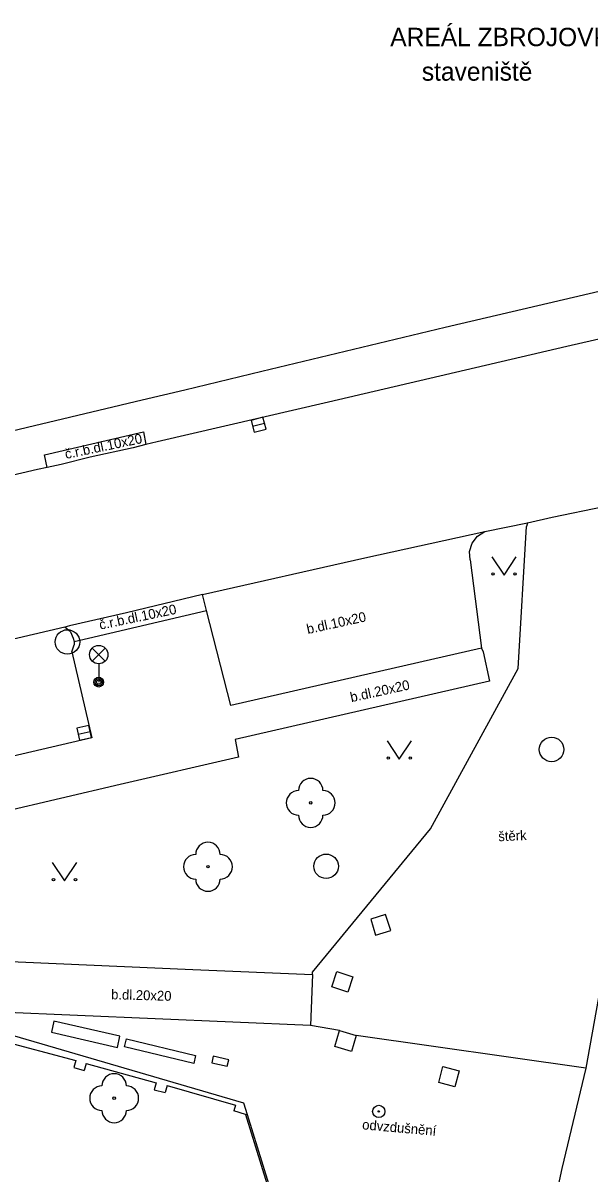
# Model space of a CAD drawing. Extents: x -596229 to -595156, y -1161237 to -1159376.
# Drawn here: x -596108.49 to -596085.33, y -1160090.29 to -1160043.29 of the extents above; entities that cross this region are included whole.
import ezdxf

# ---------------------------------------------------------------- set-up
doc = ezdxf.new("R2010")
doc.units = 0
for name, color, linetype in [('Level 22', 7, 'Continuous'), ('Level 25', 7, 'Continuous'), ('Level 27', 7, 'Continuous'), ('Level 33', 7, 'Continuous'), ('Level 36', 7, 'Continuous'), ('silnoproud - povrch.  znaky a  RIS  skut. velikost', 7, 'Continuous'), ('TM - chodniky - VP', 7, 'Continuous'), ('TM - dolni hrana svahu', 7, 'Continuous'), ('TM - komunikace - VP', 7, 'Continuous'), ('TM - plot drateny_ kovovy - VP', 7, 'Continuous'), ('TM - podezdivka plotu - VP', 7, 'Continuous'), ('TM - popis objektu', 7, 'Continuous'), ('TM - popis povrchu', 7, 'Continuous'), ('TM - poznamka', 7, 'Continuous'), ('TM - rozhrani mezi zpev. plochami mezi sebou - VP', 7, 'Continuous'), ('TM - rozhrani ploch obecne - VP', 7, 'Continuous')]:
    doc.layers.add(name, color=color, linetype=linetype)

msp = doc.modelspace()

# ---------------------------------------------------------------- linework, layer by layer
at = {"layer": 'Level 22'}
for centre in [(-596096.74, -1160075.14), (-596100.94, -1160077.75), (-596104.77, -1160087.2)]:
    msp.add_circle(centre, 0.05, dxfattribs=at)
for centre, start, end in [((-596096.74, -1160074.64), 0, 180), ((-596097.24, -1160075.14), 90, 270), ((-596096.24, -1160075.14), 270, 90), ((-596096.74, -1160075.64), 180, 0), ((-596100.94, -1160077.25), 0, 180), ((-596101.44, -1160077.75), 90, 270), ((-596100.44, -1160077.75), 270, 90), ((-596100.94, -1160078.25), 180, 0), ((-596104.77, -1160086.7), 0, 180), ((-596105.27, -1160087.2), 90, 270), ((-596104.27, -1160087.2), 270, 90), ((-596104.77, -1160087.7), 180, 0)]:
    msp.add_arc(centre, 0.5, start, end, dxfattribs=at)
at = {"layer": 'Level 25'}
for radius in [0.25, 0.0303]:
    msp.add_circle((-596093.96, -1160087.74), radius, dxfattribs=at)
at = {"layer": 'Level 27'}
for p, q in [((-596099.112, -1160059.763), (-596098.628, -1160059.637)), ((-596106.244, -1160072.334), (-596105.756, -1160072.226))]:
    msp.add_line(p, q, dxfattribs=at)
for points in [[(-596099.05, -1160060.005), (-596098.565, -1160059.88), (-596098.69, -1160059.395), (-596099.175, -1160059.52)], [(-596106.19, -1160072.578), (-596105.702, -1160072.47), (-596105.81, -1160071.982), (-596106.298, -1160072.09)]]:
    msp.add_lwpolyline(points, close=True, dxfattribs=at)
for centre in [(-596106.68, -1160068.57), (-596086.9, -1160072.96), (-596096.11, -1160077.73)]:
    msp.add_circle(centre, 0.5, dxfattribs=at)
at = {"layer": 'Level 33'}
for p, q in [((-596105.665, -1160069.35), (-596105.135, -1160068.82)), ((-596105.665, -1160068.82), (-596105.135, -1160069.35)), ((-596105.4, -1160069.46), (-596105.4, -1160070.21))]:
    msp.add_line(p, q, dxfattribs=at)
for centre, radius in [((-596105.4, -1160069.085), 0.375), ((-596105.4, -1160070.21), 0.2), ((-596105.4, -1160070.21), 0.145), ((-596105.4, -1160070.21), 0.0876)]:
    msp.add_circle(centre, radius, dxfattribs=at)
at = {"layer": 'Level 36'}
for points in [[(-596089.34, -1160065.09), (-596088.84, -1160065.84), (-596088.34, -1160065.09)], [(-596093.62, -1160072.61), (-596093.12, -1160073.36), (-596092.62, -1160072.61)], [(-596107.3, -1160077.58), (-596106.8, -1160078.33), (-596106.3, -1160077.58)]]:
    msp.add_lwpolyline(points, dxfattribs=at)
for centre in [(-596089.29, -1160065.79), (-596088.391, -1160065.79), (-596093.57, -1160073.31), (-596092.671, -1160073.31), (-596107.25, -1160078.28), (-596106.351, -1160078.28)]:
    msp.add_circle(centre, 0.05, dxfattribs=at)
at = {"layer": 'silnoproud - povrch.  znaky a  RIS  skut. velikost'}
for points in [[(-596107.23, -1160084.06), (-596107.33, -1160084.51)], [(-596104.54, -1160084.67), (-596107.23, -1160084.06)], [(-596107.33, -1160084.51), (-596104.64, -1160085.13)], [(-596104.64, -1160085.13), (-596104.54, -1160084.67)], [(-596104.35, -1160085.1), (-596104.27, -1160084.78)], [(-596101.52, -1160085.78), (-596104.35, -1160085.1)], [(-596104.27, -1160084.78), (-596101.45, -1160085.46)], [(-596101.45, -1160085.46), (-596101.52, -1160085.78)], [(-596100.72, -1160085.49), (-596100.78, -1160085.75)], [(-596100.09, -1160085.63), (-596100.72, -1160085.49)], [(-596100.15, -1160085.89), (-596100.09, -1160085.63)], [(-596100.78, -1160085.75), (-596100.15, -1160085.89)]]:
    msp.add_lwpolyline(points, dxfattribs=at)
at = {"layer": 'TM - chodniky - VP'}
for points in [[(-596089.69, -1160068.97), (-596089.43, -1160070.17), (-596099.83, -1160072.55), (-596099.69, -1160073.27), (-596104.53, -1160074.39), (-596111.85, -1160076.11), (-596119.65, -1160077.91), (-596127.45, -1160079.66), (-596130.39, -1160080.29)], [(-596089.76, -1160068.82), (-596089.69, -1160068.97)], [(-596132.4, -1160080.72), (-596132.13, -1160082.05), (-596112.74, -1160081.46), (-596101.55, -1160081.94), (-596096.67, -1160082.15)], [(-596096.67, -1160082.15), (-596096.75, -1160084.23)], [(-596096.75, -1160084.23), (-596112.63, -1160083.55)]]:
    msp.add_lwpolyline(points, dxfattribs=at)
at = {"layer": 'TM - dolni hrana svahu'}
for points in [[(-596079.68, -1160066.08), (-596081.23, -1160068.11), (-596083.74, -1160074.95), (-596084.24, -1160078.91), (-596085.5, -1160085.98)], [(-596085.5, -1160085.98), (-596086.48, -1160090.07), (-596087.83, -1160096.33)]]:
    msp.add_lwpolyline(points, dxfattribs=at)
at = {"layer": 'TM - komunikace - VP'}
for points in [[(-596076.22, -1160054.21), (-596086.28, -1160056.5)], [(-596086.28, -1160056.5), (-596096.01, -1160058.78)], [(-596096.01, -1160058.78), (-596103.02, -1160060.4), (-596103.47, -1160060.51)], [(-596103.47, -1160060.51), (-596104, -1160060.64), (-596105.75, -1160061.03), (-596106.94, -1160061.32), (-596107.51, -1160061.44)], [(-596107.51, -1160061.44), (-596107.9, -1160061.53), (-596115.49, -1160063.3), (-596125.22, -1160065.57), (-596134.85, -1160067.76)], [(-596087.89, -1160063.7), (-596086.88, -1160063.48), (-596084.76, -1160063.04), (-596078.85, -1160061.97), (-596075.32, -1160061.29)], [(-596089.93, -1160064.25), (-596089.63, -1160064.06)], [(-596089.63, -1160064.06), (-596087.89, -1160063.7)], [(-596090.22, -1160065.22), (-596090.25, -1160064.87), (-596090.15, -1160064.53), (-596089.93, -1160064.25)], [(-596090.22, -1160065.22), (-596089.76, -1160068.82)], [(-596101.16, -1160066.63), (-596104.27, -1160067.38), (-596106.59, -1160067.91)], [(-596101, -1160067.28), (-596101.16, -1160066.63)], [(-596089.76, -1160068.82), (-596100.01, -1160071.17), (-596101, -1160067.28)], [(-596106.59, -1160067.91), (-596106.78, -1160067.96)], [(-596106.56, -1160068.15), (-596106.78, -1160067.96)], [(-596106.56, -1160068.15), (-596106.44, -1160068.41), (-596106.41, -1160068.55)], [(-596106.5, -1160068.97), (-596106.41, -1160068.69)], [(-596106.41, -1160068.55), (-596106.41, -1160068.69)], [(-596106.5, -1160068.97), (-596105.68, -1160072.48)], [(-596105.68, -1160072.48), (-596119.36, -1160075.67)]]:
    msp.add_lwpolyline(points, dxfattribs=at)
at = {"layer": 'TM - plot drateny_ kovovy - VP'}
for points in [[(-596112.63, -1160083.55), (-596099.48, -1160087.39), (-596099.34, -1160087.86)], [(-596099.4, -1160087.87), (-596097.48, -1160094.07), (-596101.16, -1160105.12)], [(-596099.34, -1160087.86), (-596097.41, -1160094.07)]]:
    msp.add_lwpolyline(points, dxfattribs=at)
at = {"layer": 'TM - podezdivka plotu - VP'}
for points in [[(-596109.53, -1160084.82), (-596106.34, -1160085.66)], [(-596106.34, -1160085.66), (-596106.42, -1160085.95)], [(-596106.42, -1160085.95), (-596105.99, -1160086.07)], [(-596105.91, -1160085.78), (-596105.99, -1160086.07)], [(-596105.91, -1160085.78), (-596103.05, -1160086.57)], [(-596103.05, -1160086.57), (-596103.13, -1160086.86)], [(-596103.13, -1160086.86), (-596102.69, -1160086.97)], [(-596102.61, -1160086.68), (-596102.69, -1160086.97)], [(-596102.61, -1160086.68), (-596099.81, -1160087.49)], [(-596099.81, -1160087.49), (-596099.88, -1160087.71)], [(-596099.4, -1160087.87), (-596099.88, -1160087.71)], [(-596099.4, -1160087.87), (-596099.34, -1160087.86)]]:
    msp.add_lwpolyline(points, dxfattribs=at)
at = {"layer": 'TM - rozhrani mezi zpev. plochami mezi sebou - VP'}
for points in [[(-596107.51, -1160061.44), (-596107.62, -1160060.93), (-596103.57, -1160059.99), (-596103.47, -1160060.51)], [(-596106.41, -1160068.55), (-596105.82, -1160068.41), (-596101, -1160067.28)]]:
    msp.add_lwpolyline(points, dxfattribs=at)
at = {"layer": 'TM - rozhrani ploch obecne - VP'}
for points in [[(-596098.74, -1160057.51), (-596091.25, -1160055.71), (-596075.93, -1160052.13)], [(-596101.88, -1160058.27), (-596098.74, -1160057.51)], [(-596103.62, -1160058.68), (-596101.88, -1160058.27)], [(-596122.77, -1160063.24), (-596103.62, -1160058.68)], [(-596096.67, -1160082.15), (-596096.67, -1160082.05), (-596091.84, -1160076.2), (-596088.27, -1160069.66), (-596087.93, -1160063.86)], [(-596094.53, -1160065.13), (-596089.63, -1160064.06)], [(-596087.89, -1160063.7), (-596087.93, -1160063.86)], [(-596101.16, -1160066.63), (-596094.53, -1160065.13)], [(-596106.78, -1160067.96), (-596114.02, -1160069.66), (-596123.75, -1160071.92), (-596133.64, -1160073.99)], [(-596093.68, -1160079.7), (-596094.29, -1160079.89)], [(-596094.29, -1160079.89), (-596094.09, -1160080.54)], [(-596093.47, -1160080.35), (-596093.68, -1160079.7)], [(-596094.09, -1160080.54), (-596093.47, -1160080.35)], [(-596095.88, -1160082.65), (-596095.67, -1160082.03)], [(-596095.67, -1160082.03), (-596095.02, -1160082.25)], [(-596095.02, -1160082.25), (-596095.23, -1160082.87)], [(-596095.23, -1160082.87), (-596095.88, -1160082.65)], [(-596095.56, -1160084.44), (-596096.75, -1160084.23)], [(-596095.76, -1160085.09), (-596095.56, -1160084.44)], [(-596095.56, -1160084.44), (-596094.88, -1160084.64)], [(-596094.88, -1160084.64), (-596095.07, -1160085.29)], [(-596085.5, -1160085.98), (-596094.88, -1160084.64)], [(-596095.07, -1160085.29), (-596095.76, -1160085.09)], [(-596091.51, -1160086.56), (-596091.34, -1160085.91)], [(-596091.34, -1160085.91), (-596090.68, -1160086.08)], [(-596090.68, -1160086.08), (-596090.85, -1160086.73)], [(-596090.85, -1160086.73), (-596091.51, -1160086.56)]]:
    msp.add_lwpolyline(points, dxfattribs=at)

# ---------------------------------------------------------------- texts
at = {"layer": 'TM - popis objektu'}
msp.add_text('AREÁL ZBROJOVKY', height=0.75, dxfattribs=at).set_placement((-596093.49, -1160044.24))
at = {"layer": 'TM - popis povrchu'}
for s, height, rotation, p in [('č.r.b.dl.10x20', 0.39997, 11.8146, (-596106.74, -1160061.1)), ('č.r.b.dl.10x20', 0.39997, 11.8146, (-596105.34, -1160068.07)), ('b.dl.10x20', 0.4, 12.3811, (-596096.86, -1160068.25)), ('b.dl.20x20', 0.4, 12.3811, (-596095.08, -1160071.03)), ('štěrk', 0.4, 2.5994, (-596089.07, -1160076.71)), ('b.dl.20x20', 0.4, 358.4681, (-596104.9, -1160083.16))]:
    msp.add_text(s, height=height, rotation=rotation, dxfattribs=at).set_placement(p)
at = {"layer": 'TM - poznamka'}
msp.add_text('staveniště', height=0.75, dxfattribs=at).set_placement((-596092.2, -1160045.65))
msp.add_text('odvzdušnění', height=0.39997, rotation=355.0001, dxfattribs=at).set_placement((-596094.65, -1160088.47))

doc.saveas('drawing.dxf')
